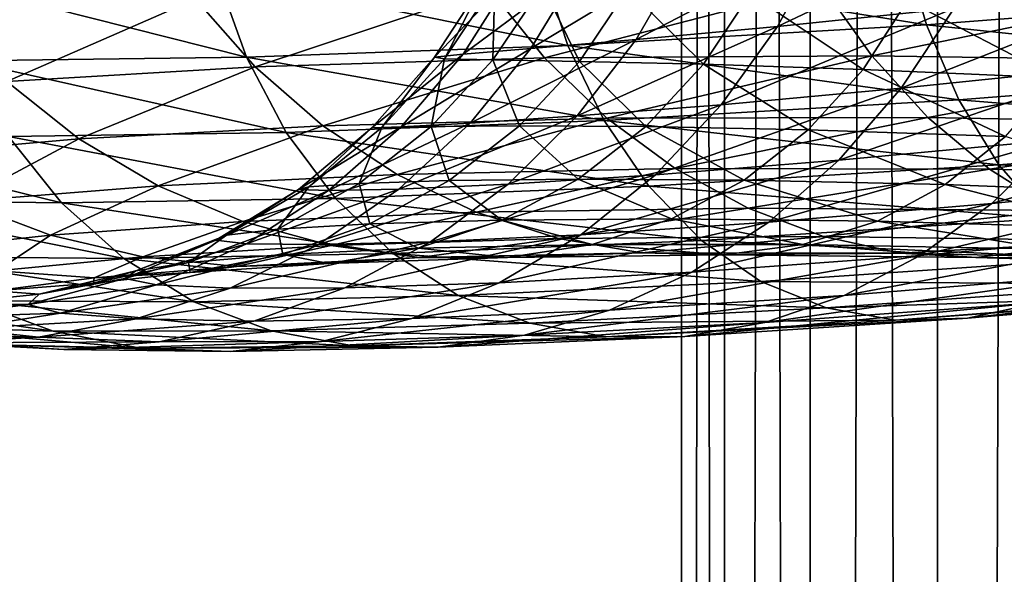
# Model space of a CAD drawing. Header units: metres. Extents: x -44 to 117, y -432 to 89.
# Tile 558 of 656: x -15.67 to -11.67, y -245.88 to -243.63. Entities that reach past the tile are written whole.
import ezdxf

# ---------------------------------------------------------------- set-up
doc = ezdxf.new("R2010")
doc.units = ezdxf.units.M
doc.layers.add('solid_125568', color=7, linetype='CONTINUOUS')

msp = doc.modelspace()

# ---------------------------------------------------------------- linework, layer by layer
at = {"layer": 'solid_125568'}
for points in [[(-11.25833, -313.480438, 235.93251), (-11.25833, -118.685455, 201.5849), (-11.93681, -118.920044, 200.254456)], [(-11.93681, -313.715027, 234.602066), (-11.93681, -118.920044, 200.254456), (-12.453864, -119.166733, 198.855453)], [(-11.93681, -313.715027, 234.602066), (-11.25833, -313.480438, 235.93251), (-11.93681, -118.920044, 200.254456)], [(-12.453864, -313.9617, 233.203064), (-12.453864, -119.166733, 198.855453), (-12.802501, -119.422173, 197.406784)], [(-12.453864, -313.9617, 233.203064), (-11.93681, -313.715027, 234.602066), (-12.453864, -119.166733, 198.855453)], [(-12.802501, -314.217133, 231.754395), (-12.802501, -119.422173, 197.406784), (-12.978006, -119.682907, 195.928055)], [(-12.802501, -314.217133, 231.754395), (-12.453864, -313.9617, 233.203064), (-12.802501, -119.422173, 197.406784)], [(-12.978006, -314.477875, 230.275665), (-12.978006, -119.682907, 195.928055), (-12.978006, -119.945427, 194.439255)], [(-12.978006, -314.477875, 230.275665), (-12.802501, -314.217133, 231.754395), (-12.978006, -119.682907, 195.928055)], [(-12.978006, -314.740387, 228.786865), (-12.978006, -119.945427, 194.439255), (-12.802501, -120.206169, 192.960526)], [(-12.978006, -314.740387, 228.786865), (-12.978006, -314.477875, 230.275665), (-12.978006, -119.945427, 194.439255)], [(-12.802501, -315.001129, 227.308136), (-12.978006, -314.740387, 228.786865), (-12.802501, -120.206169, 192.960526)], [(-12.802501, -315.001129, 227.308136), (-12.802501, -120.206169, 192.960526), (-12.453864, -120.461609, 191.511856)], [(-12.453864, -315.256592, 225.859467), (-12.802501, -315.001129, 227.308136), (-12.453864, -120.461609, 191.511856)], [(-12.453864, -315.256592, 225.859467), (-12.453864, -120.461609, 191.511856), (-11.93681, -120.70829, 190.112839)], [(-11.93681, -315.503265, 224.460449), (-12.453864, -315.256592, 225.859467), (-11.93681, -120.70829, 190.112839)], [(-11.93681, -315.503265, 224.460449), (-11.93681, -120.70829, 190.112839), (-11.25833, -120.942879, 188.782394)], [(-11.25833, -315.737854, 223.130005), (-11.93681, -315.503265, 224.460449), (-11.25833, -120.942879, 188.782394)], [(-12.586993, -243.653244, 949.031311), (-12.401388, -243.309189, 949.017029), (-11.693913, -243.229279, 950.348389)], [(-11.868936, -243.579514, 950.381592), (-12.586993, -243.653244, 949.031311), (-11.693913, -243.229279, 950.348389)], [(-12.079075, -243.309647, 957.715637), (-13.548567, -243.394516, 956.301697), (-11.98181, -243.646835, 957.522278)], [(-13.162334, -243.706711, 947.613953), (-12.968252, -243.369232, 947.619446), (-12.401388, -243.309189, 949.017029)], [(-12.586993, -243.653244, 949.031311), (-13.162334, -243.706711, 947.613953), (-12.401388, -243.309189, 949.017029)], [(-12.079075, -243.309647, 957.715637), (-11.98181, -243.646835, 957.522278), (-10.3881, -243.522705, 958.766235)], [(-13.589826, -243.74324, 946.145203), (-13.389444, -243.412689, 946.171265), (-12.968252, -243.369232, 947.619446)], [(-13.162334, -243.706711, 947.613953), (-13.589826, -243.74324, 946.145203), (-12.968252, -243.369232, 947.619446)], [(-13.548567, -243.394516, 956.301697), (-14.865625, -243.442596, 954.74353), (-13.439424, -243.731415, 956.118958)], [(-13.864586, -243.766266, 944.640869), (-13.660157, -243.442886, 944.687927), (-13.389444, -243.412689, 946.171265)], [(-13.589826, -243.74324, 946.145203), (-13.864586, -243.766266, 944.640869), (-13.389444, -243.412689, 946.171265)], [(-13.548567, -243.394516, 956.301697), (-13.439424, -243.731415, 956.118958), (-11.98181, -243.646835, 957.522278)], [(-14.865625, -243.442596, 954.74353), (-16.015814, -243.45697, 953.058533), (-14.745831, -243.779266, 954.572632)], [(-14.865625, -243.442596, 954.74353), (-14.745831, -243.779266, 954.572632), (-13.439424, -243.731415, 956.118958)], [(-13.982054, -243.779205, 943.116821), (-13.775897, -243.463165, 943.185181), (-13.660157, -243.442886, 944.687927)], [(-13.864586, -243.766266, 944.640869), (-13.982054, -243.779205, 943.116821), (-13.660157, -243.442886, 944.687927)], [(-16.015814, -243.45697, 953.058533), (-15.886716, -243.793472, 952.900574), (-14.745831, -243.779266, 954.572632)], [(-13.982054, -243.779205, 943.116821), (-13.941427, -243.785812, 941.589172), (-13.775897, -243.463165, 943.185181)], [(-13.941427, -243.785812, 941.589172), (-13.735873, -243.477203, 941.678894), (-13.775897, -243.463165, 943.185181)], [(-13.941427, -243.785812, 941.589172), (-13.744344, -243.790054, 940.07428), (-13.735873, -243.477203, 941.678894)], [(-13.757258, -243.501297, 930.448608), (-12.405125, -243.488388, 929.017883), (-13.53373, -243.781525, 930.580933)], [(-13.744344, -243.790054, 940.07428), (-13.541698, -243.488907, 940.18512), (-13.735873, -243.477203, 941.678894)], [(-13.744344, -243.790054, 940.07428), (-13.392485, -243.795898, 938.588501), (-13.541698, -243.488907, 940.18512)], [(-13.392485, -243.795898, 938.588501), (-13.19503, -243.502136, 938.720093), (-13.541698, -243.488907, 940.18512)], [(-12.405125, -243.488388, 929.017883), (-12.203653, -243.772629, 929.171997), (-13.53373, -243.781525, 930.580933)], [(-12.405125, -243.488388, 929.017883), (-10.913435, -243.507599, 927.733643), (-12.203653, -243.772629, 929.171997)], [(-12.084785, -243.905014, 950.446472), (-11.868936, -243.579514, 950.381592), (-11.016562, -243.482773, 951.650696)], [(-11.216889, -243.814697, 951.737366), (-12.084785, -243.905014, 950.446472), (-11.016562, -243.482773, 951.650696)], [(-14.953191, -243.541962, 932.012268), (-13.757258, -243.501297, 930.448608), (-14.710142, -243.817917, 932.120483)], [(-13.757258, -243.501297, 930.448608), (-13.53373, -243.781525, 930.580933), (-14.710142, -243.817917, 932.120483)], [(-13.392485, -243.795898, 938.588501), (-12.888486, -243.807343, 937.147949), (-13.19503, -243.502136, 938.720093)], [(-12.888486, -243.807343, 937.147949), (-12.698465, -243.520813, 937.2995), (-13.19503, -243.502136, 938.720093)], [(-12.888486, -243.807343, 937.147949), (-12.239179, -243.828308, 935.767273), (-12.698465, -243.520813, 937.2995)], [(-12.239179, -243.828308, 935.767273), (-12.058733, -243.548767, 935.937988), (-12.698465, -243.520813, 937.2995)], [(-10.913435, -243.507599, 927.733643), (-10.736287, -243.795502, 927.907166), (-12.203653, -243.772629, 929.171997)], [(-10.3881, -243.522705, 958.766235), (-11.98181, -243.646835, 957.522278), (-10.274214, -243.82692, 958.52533)], [(-15.980275, -243.605545, 933.691772), (-14.953191, -243.541962, 932.012268), (-15.720454, -243.876984, 933.774048)], [(-14.953191, -243.541962, 932.012268), (-14.710142, -243.817917, 932.120483), (-15.720454, -243.876984, 933.774048)], [(-12.239179, -243.828308, 935.767273), (-11.452549, -243.862732, 934.460876), (-12.058733, -243.548767, 935.937988)], [(-11.452549, -243.862732, 934.460876), (-11.283703, -243.589874, 934.649658), (-12.058733, -243.548767, 935.937988)], [(-12.81592, -243.971771, 949.072998), (-12.586993, -243.653244, 949.031311), (-11.868936, -243.579514, 950.381592)], [(-12.084785, -243.905014, 950.446472), (-12.81592, -243.971771, 949.072998), (-11.868936, -243.579514, 950.381592)], [(-11.98181, -243.646835, 957.522278), (-13.439424, -243.731415, 956.118958), (-11.850424, -243.951523, 957.293945)], [(-13.401746, -244.017792, 947.631226), (-13.162334, -243.706711, 947.613953), (-12.586993, -243.653244, 949.031311)], [(-12.81592, -243.971771, 949.072998), (-13.401746, -244.017792, 947.631226), (-12.586993, -243.653244, 949.031311)], [(-11.98181, -243.646835, 957.522278), (-11.850424, -243.951523, 957.293945), (-10.274214, -243.82692, 958.52533)], [(-13.439424, -243.731415, 956.118958), (-14.745831, -243.779266, 954.572632), (-13.292031, -244.036743, 955.90509)], [(-13.837031, -244.046539, 946.137146), (-13.589826, -243.74324, 946.145203), (-13.162334, -243.706711, 947.613953)], [(-13.401746, -244.017792, 947.631226), (-13.837031, -244.046539, 946.137146), (-13.162334, -243.706711, 947.613953)], [(-13.439424, -243.731415, 956.118958), (-13.292031, -244.036743, 955.90509), (-11.850424, -243.951523, 957.293945)], [(-14.236433, -244.066071, 943.05658), (-13.982054, -243.779205, 943.116821), (-13.864586, -243.766266, 944.640869)], [(-14.116808, -244.061462, 944.606873), (-14.236433, -244.066071, 943.05658), (-13.864586, -243.766266, 944.640869)], [(-14.116808, -244.061462, 944.606873), (-13.864586, -243.766266, 944.640869), (-13.589826, -243.74324, 946.145203)], [(-13.837031, -244.046539, 946.137146), (-14.116808, -244.061462, 944.606873), (-13.589826, -243.74324, 946.145203)], [(-13.53373, -243.781525, 930.580933), (-12.203653, -243.772629, 929.171997), (-13.281164, -244.027252, 930.748047)], [(-12.203653, -243.772629, 929.171997), (-11.976016, -244.023514, 929.36377), (-13.281164, -244.027252, 930.748047)], [(-12.203653, -243.772629, 929.171997), (-10.736287, -243.795502, 927.907166), (-11.976016, -244.023514, 929.36377)], [(-14.745831, -243.779266, 954.572632), (-15.886716, -243.793472, 952.900574), (-14.584091, -244.085419, 954.374756)], [(-15.886716, -243.793472, 952.900574), (-15.712442, -244.100601, 952.720154), (-14.584091, -244.085419, 954.374756)], [(-14.745831, -243.779266, 954.572632), (-14.584091, -244.085419, 954.374756), (-13.292031, -244.036743, 955.90509)], [(-14.710142, -243.817917, 932.120483), (-13.53373, -243.781525, 930.580933), (-14.435515, -244.058105, 932.260498)], [(-13.53373, -243.781525, 930.580933), (-13.281164, -244.027252, 930.748047), (-14.435515, -244.058105, 932.260498)], [(-14.236433, -244.066071, 943.05658), (-14.195086, -244.06424, 941.502625), (-13.982054, -243.779205, 943.116821)], [(-14.195086, -244.06424, 941.502625), (-13.941427, -243.785812, 941.589172), (-13.982054, -243.779205, 943.116821)], [(-14.195086, -244.06424, 941.502625), (-13.994437, -244.060028, 939.96167), (-13.941427, -243.785812, 941.589172)], [(-13.994437, -244.060028, 939.96167), (-13.744344, -243.790054, 940.07428), (-13.941427, -243.785812, 941.589172)], [(-13.994437, -244.060028, 939.96167), (-13.636197, -244.05751, 938.450378), (-13.744344, -243.790054, 940.07428)], [(-13.636197, -244.05751, 938.450378), (-13.392485, -243.795898, 938.588501), (-13.744344, -243.790054, 940.07428)], [(-13.636197, -244.05751, 938.450378), (-13.12305, -244.06073, 936.985107), (-13.392485, -243.795898, 938.588501)], [(-13.12305, -244.06073, 936.985107), (-12.888486, -243.807343, 937.147949), (-13.392485, -243.795898, 938.588501)], [(-13.12305, -244.06073, 936.985107), (-12.461948, -244.073746, 935.580811), (-12.888486, -243.807343, 937.147949)], [(-12.461948, -244.073746, 935.580811), (-12.239179, -243.828308, 935.767273), (-12.888486, -243.807343, 937.147949)], [(-12.337327, -244.197678, 950.542419), (-12.084785, -243.905014, 950.446472), (-11.216889, -243.814697, 951.737366)], [(-11.451242, -244.114395, 951.858704), (-12.337327, -244.197678, 950.542419), (-11.216889, -243.814697, 951.737366)], [(-10.736287, -243.795502, 927.907166), (-10.536139, -244.051086, 928.120911), (-11.976016, -244.023514, 929.36377)], [(-15.720454, -243.876984, 933.774048), (-14.710142, -243.817917, 932.120483), (-15.426868, -244.111343, 933.884705)], [(-14.710142, -243.817917, 932.120483), (-14.435515, -244.058105, 932.260498), (-15.426868, -244.111343, 933.884705)], [(-12.461948, -244.073746, 935.580811), (-11.661027, -244.100586, 934.252136), (-12.239179, -243.828308, 935.767273)], [(-11.661027, -244.100586, 934.252136), (-11.452549, -243.862732, 934.460876), (-12.239179, -243.828308, 935.767273)], [(-10.274214, -243.82692, 958.52533), (-11.850424, -243.951523, 957.293945), (-10.133265, -244.090546, 958.252014)], [(-15.720454, -243.876984, 933.774048), (-15.426868, -244.111343, 933.884705), (-16.245136, -244.181915, 935.6026)], [(-13.083796, -244.256821, 949.141785), (-12.81592, -243.971771, 949.072998), (-12.084785, -243.905014, 950.446472)], [(-12.337327, -244.197678, 950.542419), (-13.083796, -244.256821, 949.141785), (-12.084785, -243.905014, 950.446472)], [(-13.681917, -244.294708, 947.671509), (-13.401746, -244.017792, 947.631226), (-12.81592, -243.971771, 949.072998)], [(-13.083796, -244.256821, 949.141785), (-13.681917, -244.294708, 947.671509), (-12.81592, -243.971771, 949.072998)], [(-11.850424, -243.951523, 957.293945), (-13.292031, -244.036743, 955.90509), (-11.687881, -244.216415, 957.036316)], [(-11.850424, -243.951523, 957.293945), (-11.687881, -244.216415, 957.036316), (-10.133265, -244.090546, 958.252014)], [(-11.715952, -244.373688, 952.013428), (-11.451242, -244.114395, 951.858704), (-10.436617, -244.004501, 953.077332)], [(-10.67781, -244.270599, 953.258545), (-11.715952, -244.373688, 952.013428), (-10.436617, -244.004501, 953.077332)], [(-13.292031, -244.036743, 955.90509), (-14.584091, -244.085419, 954.374756), (-13.109741, -244.303223, 955.665283)], [(-14.435515, -244.058105, 932.260498), (-13.281164, -244.027252, 930.748047), (-14.133615, -244.256027, 932.430054)], [(-14.412028, -244.320923, 944.58728), (-14.116808, -244.061462, 944.606873), (-13.837031, -244.046539, 946.137146)], [(-14.126352, -244.31488, 946.147827), (-14.412028, -244.320923, 944.58728), (-13.837031, -244.046539, 946.137146)], [(-13.281164, -244.027252, 930.748047), (-13.003458, -244.231888, 930.947449), (-14.133615, -244.256027, 932.430054)], [(-14.126352, -244.31488, 946.147827), (-13.837031, -244.046539, 946.137146), (-13.401746, -244.017792, 947.631226)], [(-13.681917, -244.294708, 947.671509), (-14.126352, -244.31488, 946.147827), (-13.401746, -244.017792, 947.631226)], [(-13.292031, -244.036743, 955.90509), (-13.109741, -244.303223, 955.665283), (-11.687881, -244.216415, 957.036316)], [(-13.281164, -244.027252, 930.748047), (-11.976016, -244.023514, 929.36377), (-13.003458, -244.231888, 930.947449)], [(-11.976016, -244.023514, 929.36377), (-11.725657, -244.234406, 929.590332), (-13.003458, -244.231888, 930.947449)], [(-11.976016, -244.023514, 929.36377), (-10.536139, -244.051086, 928.120911), (-11.725657, -244.234406, 929.590332)], [(-10.536139, -244.051086, 928.120911), (-10.315946, -244.267685, 928.371521), (-11.725657, -244.234406, 929.590332)], [(-16.662981, -244.085403, 950.958252), (-16.434532, -244.358292, 950.78302), (-15.497005, -244.371094, 952.52179)], [(-15.712442, -244.100601, 952.720154), (-16.662981, -244.085403, 950.958252), (-15.497005, -244.371094, 952.52179)], [(-14.584091, -244.085419, 954.374756), (-15.712442, -244.100601, 952.720154), (-14.384105, -244.35376, 954.154846)], [(-15.426868, -244.111343, 933.884705), (-14.435515, -244.058105, 932.260498), (-15.104184, -244.302155, 934.022095)], [(-14.435515, -244.058105, 932.260498), (-14.133615, -244.256027, 932.430054), (-15.104184, -244.302155, 934.022095)], [(-14.584091, -244.085419, 954.374756), (-14.384105, -244.35376, 954.154846), (-13.109741, -244.303223, 955.665283)], [(-14.534204, -244.316406, 943.006226), (-14.236433, -244.066071, 943.05658), (-14.116808, -244.061462, 944.606873)], [(-14.412028, -244.320923, 944.58728), (-14.534204, -244.316406, 943.006226), (-14.116808, -244.061462, 944.606873)], [(-14.534204, -244.316406, 943.006226), (-14.492042, -244.305313, 941.421448), (-14.236433, -244.066071, 943.05658)], [(-14.492042, -244.305313, 941.421448), (-14.195086, -244.06424, 941.502625), (-14.236433, -244.066071, 943.05658)], [(-14.492042, -244.305313, 941.421448), (-14.287245, -244.291794, 939.850037), (-14.195086, -244.06424, 941.502625)], [(-14.287245, -244.291794, 939.850037), (-13.994437, -244.060028, 939.96167), (-14.195086, -244.06424, 941.502625)], [(-14.287245, -244.291794, 939.850037), (-13.921561, -244.280045, 938.308899), (-13.994437, -244.060028, 939.96167)], [(-13.921561, -244.280045, 938.308899), (-13.636197, -244.05751, 938.450378), (-13.994437, -244.060028, 939.96167)], [(-13.921561, -244.280045, 938.308899), (-13.397729, -244.274231, 936.814697), (-13.636197, -244.05751, 938.450378)], [(-13.397729, -244.274231, 936.814697), (-13.12305, -244.06073, 936.985107), (-13.636197, -244.05751, 938.450378)], [(-13.397729, -244.274231, 936.814697), (-12.722847, -244.278473, 935.382751), (-13.12305, -244.06073, 936.985107)], [(-12.722847, -244.278473, 935.382751), (-12.461948, -244.073746, 935.580811), (-13.12305, -244.06073, 936.985107)], [(-12.722847, -244.278473, 935.382751), (-11.905217, -244.296936, 934.028015), (-12.461948, -244.073746, 935.580811)], [(-11.905217, -244.296936, 934.028015), (-11.661027, -244.100586, 934.252136), (-12.461948, -244.073746, 935.580811)], [(-10.133265, -244.090546, 958.252014), (-11.687881, -244.216415, 957.036316), (-9.967861, -244.30632, 957.952148)], [(-16.245136, -244.181915, 935.6026), (-15.426868, -244.111343, 933.884705), (-15.905289, -244.365341, 935.705872)], [(-15.426868, -244.111343, 933.884705), (-15.104184, -244.302155, 934.022095), (-15.905289, -244.365341, 935.705872)], [(-15.712442, -244.100601, 952.720154), (-15.497005, -244.371094, 952.52179), (-14.384105, -244.35376, 954.154846)], [(-12.622582, -244.449463, 950.668457), (-12.337327, -244.197678, 950.542419), (-11.451242, -244.114395, 951.858704)], [(-11.715952, -244.373688, 952.013428), (-12.622582, -244.449463, 950.668457), (-11.451242, -244.114395, 951.858704)], [(-11.905217, -244.296936, 934.028015), (-10.953158, -244.333725, 932.765381), (-11.661027, -244.100586, 934.252136)], [(-13.386371, -244.500458, 949.237244), (-13.083796, -244.256821, 949.141785), (-12.337327, -244.197678, 950.542419)], [(-12.622582, -244.449463, 950.668457), (-13.386371, -244.500458, 949.237244), (-12.337327, -244.197678, 950.542419)], [(-14.133615, -244.256027, 932.430054), (-13.003458, -244.231888, 930.947449), (-13.811545, -244.409073, 932.624634)], [(-13.003458, -244.231888, 930.947449), (-12.70712, -244.392639, 931.173767), (-13.811545, -244.409073, 932.624634)], [(-11.687881, -244.216415, 957.036316), (-13.109741, -244.303223, 955.665283), (-11.497207, -244.43428, 956.754883)], [(-13.003458, -244.231888, 930.947449), (-11.725657, -244.234406, 929.590332), (-12.70712, -244.392639, 931.173767)], [(-11.725657, -244.234406, 929.590332), (-11.458416, -244.402313, 929.84552), (-12.70712, -244.392639, 931.173767)], [(-11.725657, -244.234406, 929.590332), (-10.315946, -244.267685, 928.371521), (-11.458416, -244.402313, 929.84552)], [(-11.687881, -244.216415, 957.036316), (-11.497207, -244.43428, 956.754883), (-9.967861, -244.30632, 957.952148)], [(-15.104184, -244.302155, 934.022095), (-14.133615, -244.256027, 932.430054), (-14.760019, -244.447037, 934.182312)], [(-14.133615, -244.256027, 932.430054), (-13.811545, -244.409073, 932.624634), (-14.760019, -244.447037, 934.182312)], [(-14.617979, -244.478271, 939.741882), (-14.287245, -244.291794, 939.850037), (-14.492042, -244.305313, 941.421448)], [(-14.617979, -244.478271, 939.741882), (-14.243887, -244.456604, 938.166992), (-14.287245, -244.291794, 939.850037)], [(-14.453151, -244.540649, 946.177734), (-14.126352, -244.31488, 946.147827), (-13.681917, -244.294708, 947.671509)], [(-13.998381, -244.529648, 947.734802), (-14.453151, -244.540649, 946.177734), (-13.681917, -244.294708, 947.671509)], [(-14.243887, -244.456604, 938.166992), (-13.921561, -244.280045, 938.308899), (-14.287245, -244.291794, 939.850037)], [(-14.243887, -244.456604, 938.166992), (-13.707985, -244.441055, 936.640198), (-13.921561, -244.280045, 938.308899)], [(-13.998381, -244.529648, 947.734802), (-13.681917, -244.294708, 947.671509), (-13.083796, -244.256821, 949.141785)], [(-13.386371, -244.500458, 949.237244), (-13.998381, -244.529648, 947.734802), (-13.083796, -244.256821, 949.141785)], [(-13.707985, -244.441055, 936.640198), (-13.397729, -244.274231, 936.814697), (-13.921561, -244.280045, 938.308899)], [(-13.707985, -244.441055, 936.640198), (-13.017536, -244.435867, 935.177063), (-13.397729, -244.274231, 936.814697)], [(-13.017536, -244.435867, 935.177063), (-12.722847, -244.278473, 935.382751), (-13.397729, -244.274231, 936.814697)], [(-13.017536, -244.435867, 935.177063), (-12.181033, -244.445313, 933.792908), (-12.722847, -244.278473, 935.382751)], [(-12.181033, -244.445313, 933.792908), (-11.905217, -244.296936, 934.028015), (-12.722847, -244.278473, 935.382751)], [(-12.006808, -244.585556, 952.199341), (-11.715952, -244.373688, 952.013428), (-10.67781, -244.270599, 953.258545)], [(-10.942877, -244.489563, 953.47345), (-12.006808, -244.585556, 952.199341), (-10.67781, -244.270599, 953.258545)], [(-15.905289, -244.365341, 935.705872), (-15.104184, -244.302155, 934.022095), (-15.542891, -244.501724, 935.829651)], [(-15.104184, -244.302155, 934.022095), (-14.760019, -244.447037, 934.182312), (-15.542891, -244.501724, 935.829651)], [(-14.870545, -244.522827, 942.967224), (-14.534204, -244.316406, 943.006226), (-14.412028, -244.320923, 944.58728)], [(-14.870545, -244.522827, 942.967224), (-14.827461, -244.501785, 941.347717), (-14.534204, -244.316406, 943.006226)], [(-14.745489, -244.53714, 944.582947), (-14.870545, -244.522827, 942.967224), (-14.412028, -244.320923, 944.58728)], [(-14.827461, -244.501785, 941.347717), (-14.492042, -244.305313, 941.421448), (-14.534204, -244.316406, 943.006226)], [(-14.827461, -244.501785, 941.347717), (-14.617979, -244.478271, 939.741882), (-14.492042, -244.305313, 941.421448)], [(-14.745489, -244.53714, 944.582947), (-14.412028, -244.320923, 944.58728), (-14.126352, -244.31488, 946.147827)], [(-14.453151, -244.540649, 946.177734), (-14.745489, -244.53714, 944.582947), (-14.126352, -244.31488, 946.147827)], [(-13.109741, -244.303223, 955.665283), (-14.384105, -244.35376, 954.154846), (-12.895961, -244.523605, 955.404846)], [(-13.109741, -244.303223, 955.665283), (-12.895961, -244.523605, 955.404846), (-11.497207, -244.43428, 956.754883)], [(-12.181033, -244.445313, 933.792908), (-11.206989, -244.473602, 932.502991), (-11.905217, -244.296936, 934.028015)], [(-11.206989, -244.473602, 932.502991), (-10.953158, -244.333725, 932.765381), (-11.905217, -244.296936, 934.028015)], [(-16.434532, -244.358292, 950.78302), (-16.166777, -244.588547, 950.598267), (-15.244458, -244.597702, 952.309998)], [(-15.497005, -244.371094, 952.52179), (-16.434532, -244.358292, 950.78302), (-15.244458, -244.597702, 952.309998)], [(-15.905289, -244.365341, 935.705872), (-15.542891, -244.501724, 935.829651), (-16.15053, -244.568283, 937.549316)], [(-14.384105, -244.35376, 954.154846), (-15.497005, -244.371094, 952.52179), (-14.149625, -244.577072, 953.917725)], [(-15.497005, -244.371094, 952.52179), (-15.244458, -244.597702, 952.309998), (-14.149625, -244.577072, 953.917725)], [(-14.384105, -244.35376, 954.154846), (-14.149625, -244.577072, 953.917725), (-12.895961, -244.523605, 955.404846)], [(-12.935965, -244.653458, 950.822876), (-12.622582, -244.449463, 950.668457), (-11.715952, -244.373688, 952.013428)], [(-12.006808, -244.585556, 952.199341), (-12.935965, -244.653458, 950.822876), (-11.715952, -244.373688, 952.013428)], [(-14.760019, -244.447037, 934.182312), (-13.811545, -244.409073, 932.624634), (-14.403033, -244.544662, 934.361267)], [(-13.811545, -244.409073, 932.624634), (-13.477459, -244.51564, 932.839111), (-14.403033, -244.544662, 934.361267)], [(-13.811545, -244.409073, 932.624634), (-12.70712, -244.392639, 931.173767), (-13.477459, -244.51564, 932.839111)], [(-12.70712, -244.392639, 931.173767), (-12.399704, -244.50766, 931.421265), (-13.477459, -244.51564, 932.839111)], [(-12.70712, -244.392639, 931.173767), (-11.458416, -244.402313, 929.84552), (-12.399704, -244.50766, 931.421265)], [(-11.458416, -244.402313, 929.84552), (-11.181164, -244.525177, 930.122986), (-12.399704, -244.50766, 931.421265)], [(-15.542891, -244.501724, 935.829651), (-14.760019, -244.447037, 934.182312), (-15.16701, -244.590012, 935.970825)], [(-14.760019, -244.447037, 934.182312), (-14.403033, -244.544662, 934.361267), (-15.16701, -244.590012, 935.970825)], [(-14.048469, -244.555756, 936.464844), (-13.707985, -244.441055, 936.640198), (-14.243887, -244.456604, 938.166992)], [(-14.048469, -244.555756, 936.464844), (-13.340892, -244.540649, 934.967529), (-13.707985, -244.441055, 936.640198)], [(-13.718733, -244.695908, 949.358093), (-13.386371, -244.500458, 949.237244), (-12.622582, -244.449463, 950.668457)], [(-12.935965, -244.653458, 950.822876), (-13.718733, -244.695908, 949.358093), (-12.622582, -244.449463, 950.668457)], [(-13.340892, -244.540649, 934.967529), (-13.017536, -244.435867, 935.177063), (-13.707985, -244.441055, 936.640198)], [(-13.340892, -244.540649, 934.967529), (-12.483635, -244.540573, 933.551147), (-13.017536, -244.435867, 935.177063)], [(-12.483635, -244.540573, 933.551147), (-12.181033, -244.445313, 933.792908), (-13.017536, -244.435867, 935.177063)], [(-11.497207, -244.43428, 956.754883), (-12.895961, -244.523605, 955.404846), (-11.281698, -244.597855, 956.455017)], [(-12.483635, -244.540573, 933.551147), (-11.485419, -244.559906, 932.231384), (-12.181033, -244.445313, 933.792908)], [(-11.485419, -244.559906, 932.231384), (-11.206989, -244.473602, 932.502991), (-12.181033, -244.445313, 933.792908)], [(-14.981024, -244.613663, 939.639282), (-14.617979, -244.478271, 939.741882), (-14.827461, -244.501785, 941.347717)], [(-14.981024, -244.613663, 939.639282), (-14.59766, -244.581558, 938.027466), (-14.617979, -244.478271, 939.741882)], [(-14.59766, -244.581558, 938.027466), (-14.243887, -244.456604, 938.166992), (-14.617979, -244.478271, 939.741882)], [(-14.59766, -244.581558, 938.027466), (-14.048469, -244.555756, 936.464844), (-14.243887, -244.456604, 938.166992)], [(-12.316889, -244.747284, 952.411316), (-12.006808, -244.585556, 952.199341), (-10.942877, -244.489563, 953.47345)], [(-11.22552, -244.658539, 953.716309), (-12.316889, -244.747284, 952.411316), (-10.942877, -244.489563, 953.47345)], [(-16.15053, -244.568283, 937.549316), (-15.542891, -244.501724, 935.829651), (-15.759994, -244.646973, 937.65094)], [(-15.542891, -244.501724, 935.829651), (-15.16701, -244.590012, 935.970825), (-15.759994, -244.646973, 937.65094)], [(-15.239826, -244.679199, 942.940491), (-14.870545, -244.522827, 942.967224), (-14.745489, -244.53714, 944.582947)], [(-15.239826, -244.679199, 942.940491), (-15.195689, -244.64769, 941.282898), (-14.870545, -244.522827, 942.967224)], [(-15.195689, -244.64769, 941.282898), (-14.827461, -244.501785, 941.347717), (-14.870545, -244.522827, 942.967224)], [(-15.195689, -244.64769, 941.282898), (-14.981024, -244.613663, 939.639282), (-14.827461, -244.501785, 941.347717)], [(-14.812032, -244.717331, 946.226624), (-14.453151, -244.540649, 946.177734), (-13.998381, -244.529648, 947.734802)], [(-14.345955, -244.715958, 947.820313), (-14.812032, -244.717331, 946.226624), (-13.998381, -244.529648, 947.734802)], [(-14.403033, -244.544662, 934.361267), (-13.477459, -244.51564, 932.839111), (-14.041911, -244.593689, 934.55481)], [(-14.345955, -244.715958, 947.820313), (-13.998381, -244.529648, 947.734802), (-13.386371, -244.500458, 949.237244)], [(-13.718733, -244.695908, 949.358093), (-14.345955, -244.715958, 947.820313), (-13.386371, -244.500458, 949.237244)], [(-12.895961, -244.523605, 955.404846), (-14.149625, -244.577072, 953.917725), (-12.654346, -244.690628, 955.128723)], [(-13.477459, -244.51564, 932.839111), (-13.139541, -244.574142, 933.068604), (-14.041911, -244.593689, 934.55481)], [(-13.477459, -244.51564, 932.839111), (-12.399704, -244.50766, 931.421265), (-13.139541, -244.574142, 933.068604)], [(-12.399704, -244.50766, 931.421265), (-12.088806, -244.575104, 931.684082), (-13.139541, -244.574142, 933.068604)], [(-12.895961, -244.523605, 955.404846), (-12.654346, -244.690628, 955.128723), (-11.281698, -244.597855, 956.455017)], [(-12.399704, -244.50766, 931.421265), (-11.181164, -244.525177, 930.122986), (-12.088806, -244.575104, 931.684082)], [(-11.181164, -244.525177, 930.122986), (-10.900815, -244.600906, 930.416138), (-12.088806, -244.575104, 931.684082)], [(-15.111647, -244.703812, 944.594299), (-15.239826, -244.679199, 942.940491), (-14.745489, -244.53714, 944.582947)], [(-15.16701, -244.590012, 935.970825), (-14.403033, -244.544662, 934.361267), (-14.786736, -244.629166, 936.126221)], [(-15.111647, -244.703812, 944.594299), (-14.745489, -244.53714, 944.582947), (-14.453151, -244.540649, 946.177734)], [(-14.812032, -244.717331, 946.226624), (-15.111647, -244.703812, 944.594299), (-14.453151, -244.540649, 946.177734)], [(-14.403033, -244.544662, 934.361267), (-14.041911, -244.593689, 934.55481), (-14.786736, -244.629166, 936.126221)], [(-14.410973, -244.618103, 936.292175), (-14.048469, -244.555756, 936.464844), (-14.59766, -244.581558, 938.027466)], [(-14.410973, -244.618103, 936.292175), (-13.68511, -244.592804, 934.758484), (-14.048469, -244.555756, 936.464844)], [(-13.68511, -244.592804, 934.758484), (-13.340892, -244.540649, 934.967529), (-14.048469, -244.555756, 936.464844)], [(-14.041911, -244.593689, 934.55481), (-13.139541, -244.574142, 933.068604), (-13.68511, -244.592804, 934.758484)], [(-13.68511, -244.592804, 934.758484), (-12.805704, -244.582993, 933.307861), (-13.340892, -244.540649, 934.967529)], [(-13.139541, -244.574142, 933.068604), (-12.805704, -244.582993, 933.307861), (-13.68511, -244.592804, 934.758484)], [(-12.805704, -244.582993, 933.307861), (-12.483635, -244.540573, 933.551147), (-13.340892, -244.540649, 934.967529)], [(-13.139541, -244.574142, 933.068604), (-12.088806, -244.575104, 931.684082), (-12.805704, -244.582993, 933.307861)], [(-12.805704, -244.582993, 933.307861), (-11.781705, -244.593124, 931.956238), (-12.483635, -244.540573, 933.551147)], [(-12.088806, -244.575104, 931.684082), (-11.781705, -244.593124, 931.956238), (-12.805704, -244.582993, 933.307861)], [(-11.781705, -244.593124, 931.956238), (-11.485419, -244.559906, 932.231384), (-12.483635, -244.540573, 933.551147)], [(-12.088806, -244.575104, 931.684082), (-10.900815, -244.600906, 930.416138), (-11.781705, -244.593124, 931.956238)], [(-11.781705, -244.593124, 931.956238), (-10.623935, -244.627457, 930.718262), (-11.485419, -244.559906, 932.231384)], [(-16.166777, -244.588547, 950.598267), (-15.864182, -244.76886, 950.407593), (-14.959044, -244.773132, 952.088745)], [(-15.244458, -244.597702, 952.309998), (-16.166777, -244.588547, 950.598267), (-14.959044, -244.773132, 952.088745)], [(-15.759994, -244.646973, 937.65094), (-15.16701, -244.590012, 935.970825), (-15.364855, -244.675934, 937.766357)], [(-15.367649, -244.697205, 939.544128), (-14.981024, -244.613663, 939.639282), (-15.195689, -244.64769, 941.282898)], [(-15.367649, -244.697205, 939.544128), (-14.974364, -244.654404, 937.892883), (-14.981024, -244.613663, 939.639282)], [(-15.16701, -244.590012, 935.970825), (-14.786736, -244.629166, 936.126221), (-15.364855, -244.675934, 937.766357)], [(-14.149625, -244.577072, 953.917725), (-15.244458, -244.597702, 952.309998), (-13.884623, -244.748047, 953.667908)], [(-15.244458, -244.597702, 952.309998), (-14.959044, -244.773132, 952.088745), (-13.884623, -244.748047, 953.667908)], [(-14.974364, -244.654404, 937.892883), (-14.59766, -244.581558, 938.027466), (-14.981024, -244.613663, 939.639282)], [(-14.974364, -244.654404, 937.892883), (-14.410973, -244.618103, 936.292175), (-14.59766, -244.581558, 938.027466)], [(-14.786736, -244.629166, 936.126221), (-14.041911, -244.593689, 934.55481), (-14.410973, -244.618103, 936.292175)], [(-14.041911, -244.593689, 934.55481), (-13.68511, -244.592804, 934.758484), (-14.410973, -244.618103, 936.292175)], [(-14.149625, -244.577072, 953.917725), (-13.884623, -244.748047, 953.667908), (-12.654346, -244.690628, 955.128723)], [(-13.270001, -244.807175, 951.001343), (-12.935965, -244.653458, 950.822876), (-12.006808, -244.585556, 952.199341)], [(-12.316889, -244.747284, 952.411316), (-13.270001, -244.807175, 951.001343), (-12.006808, -244.585556, 952.199341)], [(-11.281698, -244.597855, 956.455017), (-12.654346, -244.690628, 955.128723), (-11.045321, -244.701385, 956.14209)], [(-10.900815, -244.600906, 930.416138), (-10.623935, -244.627457, 930.718262), (-11.781705, -244.593124, 931.956238)], [(-15.759994, -244.646973, 937.65094), (-15.364855, -244.675934, 937.766357), (-15.768431, -244.729416, 939.458374)], [(-15.587883, -244.741989, 941.227966), (-15.195689, -244.64769, 941.282898), (-15.239826, -244.679199, 942.940491)], [(-15.587883, -244.741989, 941.227966), (-15.367649, -244.697205, 939.544128), (-15.195689, -244.64769, 941.282898)], [(-15.364855, -244.675934, 937.766357), (-14.974364, -244.654404, 937.892883), (-15.367649, -244.697205, 939.544128)], [(-15.364855, -244.675934, 937.766357), (-14.786736, -244.629166, 936.126221), (-14.974364, -244.654404, 937.892883)], [(-14.786736, -244.629166, 936.126221), (-14.410973, -244.618103, 936.292175), (-14.974364, -244.654404, 937.892883)], [(-14.072947, -244.840897, 949.500854), (-13.718733, -244.695908, 949.358093), (-12.935965, -244.653458, 950.822876)], [(-13.270001, -244.807175, 951.001343), (-14.072947, -244.840897, 949.500854), (-12.935965, -244.653458, 950.822876)], [(-15.768431, -244.729416, 939.458374), (-15.364855, -244.675934, 937.766357), (-15.367649, -244.697205, 939.544128)], [(-15.633187, -244.784225, 942.926147), (-15.239826, -244.679199, 942.940491), (-15.111647, -244.703812, 944.594299)], [(-15.633187, -244.784225, 942.926147), (-15.587883, -244.741989, 941.227966), (-15.239826, -244.679199, 942.940491)], [(-12.654346, -244.690628, 955.128723), (-13.884623, -244.748047, 953.667908), (-12.389263, -244.798508, 954.841858)], [(-12.654346, -244.690628, 955.128723), (-12.389263, -244.798508, 954.841858), (-11.045321, -244.701385, 956.14209)], [(-12.638356, -244.857269, 952.643982), (-12.316889, -244.747284, 952.411316), (-11.22552, -244.658539, 953.716309)], [(-11.518548, -244.775711, 953.980957), (-12.638356, -244.857269, 952.643982), (-11.22552, -244.658539, 953.716309)], [(-11.814747, -244.839279, 954.261169), (-11.518548, -244.775711, 953.980957), (-10.269147, -244.661774, 955.195496)], [(-10.533215, -244.73143, 955.504883), (-11.814747, -244.839279, 954.261169), (-10.269147, -244.661774, 955.195496)], [(-15.994442, -244.784927, 941.183899), (-15.768431, -244.729416, 939.458374), (-15.587883, -244.741989, 941.227966)], [(-15.768431, -244.729416, 939.458374), (-15.367649, -244.697205, 939.544128), (-15.587883, -244.741989, 941.227966)], [(-15.501728, -244.819366, 944.620422), (-15.633187, -244.784225, 942.926147), (-15.111647, -244.703812, 944.594299)], [(-15.501728, -244.819366, 944.620422), (-15.111647, -244.703812, 944.594299), (-14.812032, -244.717331, 946.226624)], [(-15.194409, -244.84314, 946.292786), (-15.501728, -244.819366, 944.620422), (-14.812032, -244.717331, 946.226624)], [(-15.194409, -244.84314, 946.292786), (-14.812032, -244.717331, 946.226624), (-14.345955, -244.715958, 947.820313)], [(-14.71633, -244.851608, 947.925476), (-15.194409, -244.84314, 946.292786), (-14.345955, -244.715958, 947.820313)], [(-14.71633, -244.851608, 947.925476), (-14.345955, -244.715958, 947.820313), (-13.718733, -244.695908, 949.358093)], [(-14.072947, -244.840897, 949.500854), (-14.71633, -244.851608, 947.925476), (-13.718733, -244.695908, 949.358093)], [(-11.045321, -244.701385, 956.14209), (-12.389263, -244.798508, 954.841858), (-10.793875, -244.74527, 955.822937)], [(-12.107184, -244.847458, 954.550415), (-11.814747, -244.839279, 954.261169), (-10.533215, -244.73143, 955.504883)], [(-10.793875, -244.74527, 955.822937), (-12.107184, -244.847458, 954.550415), (-10.533215, -244.73143, 955.504883)], [(-16.589449, -244.738785, 948.64209), (-16.242126, -244.869797, 948.484253), (-15.532005, -244.893326, 950.214478)], [(-15.864182, -244.76886, 950.407593), (-16.589449, -244.738785, 948.64209), (-15.532005, -244.893326, 950.214478)], [(-15.994442, -244.784927, 941.183899), (-15.587883, -244.741989, 941.227966), (-15.633187, -244.784225, 942.926147)], [(-15.864182, -244.76886, 950.407593), (-15.532005, -244.893326, 950.214478), (-14.645779, -244.891525, 951.862183)], [(-14.959044, -244.773132, 952.088745), (-15.864182, -244.76886, 950.407593), (-14.645779, -244.891525, 951.862183)], [(-13.884623, -244.748047, 953.667908), (-14.959044, -244.773132, 952.088745), (-13.593816, -244.860901, 953.409912)], [(-14.959044, -244.773132, 952.088745), (-14.645779, -244.891525, 951.862183), (-13.593816, -244.860901, 953.409912)], [(-13.884623, -244.748047, 953.667908), (-13.593816, -244.860901, 953.409912), (-12.389263, -244.798508, 954.841858)], [(-13.616301, -244.90921, 951.19928), (-13.270001, -244.807175, 951.001343), (-12.316889, -244.747284, 952.411316)], [(-12.638356, -244.857269, 952.643982), (-13.616301, -244.90921, 951.19928), (-12.316889, -244.747284, 952.411316)], [(-12.389263, -244.798508, 954.841858), (-12.107184, -244.847458, 954.550415), (-10.793875, -244.74527, 955.822937)], [(-16.040962, -244.837845, 942.924194), (-15.633187, -244.784225, 942.926147), (-15.501728, -244.819366, 944.620422)], [(-16.040962, -244.837845, 942.924194), (-15.994442, -244.784927, 941.183899), (-15.633187, -244.784225, 942.926147)], [(-14.440158, -244.934265, 949.661743), (-14.072947, -244.840897, 949.500854), (-13.270001, -244.807175, 951.001343)], [(-13.616301, -244.90921, 951.19928), (-14.440158, -244.934265, 949.661743), (-13.270001, -244.807175, 951.001343)], [(-12.389263, -244.798508, 954.841858), (-13.593816, -244.860901, 953.409912), (-12.107184, -244.847458, 954.550415)], [(-12.963356, -244.913925, 952.891846), (-12.638356, -244.857269, 952.643982), (-11.518548, -244.775711, 953.980957)], [(-11.814747, -244.839279, 954.261169), (-12.963356, -244.913925, 952.891846), (-11.518548, -244.775711, 953.980957)], [(-15.906108, -244.883469, 944.660461), (-16.040962, -244.837845, 942.924194), (-15.501728, -244.819366, 944.620422)], [(-15.906108, -244.883469, 944.660461), (-15.501728, -244.819366, 944.620422), (-15.194409, -244.84314, 946.292786)], [(-15.590807, -244.917435, 946.374268), (-15.906108, -244.883469, 944.660461), (-15.194409, -244.84314, 946.292786)], [(-15.590807, -244.917435, 946.374268), (-15.194409, -244.84314, 946.292786), (-14.71633, -244.851608, 947.925476)], [(-15.10029, -244.935699, 948.047363), (-15.590807, -244.917435, 946.374268), (-14.71633, -244.851608, 947.925476)], [(-15.10029, -244.935699, 948.047363), (-14.71633, -244.851608, 947.925476), (-14.072947, -244.840897, 949.500854)], [(-14.440158, -244.934265, 949.661743), (-15.10029, -244.935699, 948.047363), (-14.072947, -244.840897, 949.500854)], [(-13.593816, -244.860901, 953.409912), (-13.284279, -244.915665, 953.149231), (-12.107184, -244.847458, 954.550415)], [(-13.284279, -244.915665, 953.149231), (-12.963356, -244.913925, 952.891846), (-11.814747, -244.839279, 954.261169)], [(-12.107184, -244.847458, 954.550415), (-13.284279, -244.915665, 953.149231), (-11.814747, -244.839279, 954.261169)], [(-16.315155, -244.895782, 944.713562), (-15.906108, -244.883469, 944.660461), (-15.590807, -244.917435, 946.374268)], [(-16.242126, -244.869797, 948.484253), (-15.872197, -244.945679, 948.3302), (-15.178275, -244.961624, 950.022827)], [(-15.532005, -244.893326, 950.214478), (-16.242126, -244.869797, 948.484253), (-15.178275, -244.961624, 950.022827)], [(-14.645779, -244.891525, 951.862183), (-15.532005, -244.893326, 950.214478), (-14.312258, -244.952744, 951.634827)], [(-15.532005, -244.893326, 950.214478), (-15.178275, -244.961624, 950.022827), (-14.312258, -244.952744, 951.634827)], [(-13.593816, -244.860901, 953.409912), (-14.645779, -244.891525, 951.862183), (-13.284279, -244.915665, 953.149231)], [(-14.645779, -244.891525, 951.862183), (-14.312258, -244.952744, 951.634827), (-13.284279, -244.915665, 953.149231)], [(-13.966452, -244.958191, 951.412109), (-13.616301, -244.90921, 951.19928), (-12.638356, -244.857269, 952.643982)], [(-12.963356, -244.913925, 952.891846), (-13.966452, -244.958191, 951.412109), (-12.638356, -244.857269, 952.643982)], [(-16.387833, -244.909073, 946.575745), (-15.991743, -244.939621, 946.469299), (-15.48861, -244.967361, 948.18335)], [(-15.872197, -244.945679, 948.3302), (-16.387833, -244.909073, 946.575745), (-15.48861, -244.967361, 948.18335)], [(-15.991743, -244.939621, 946.469299), (-16.315155, -244.895782, 944.713562), (-15.590807, -244.917435, 946.374268)], [(-15.991743, -244.939621, 946.469299), (-15.590807, -244.917435, 946.374268), (-15.10029, -244.935699, 948.047363)], [(-15.48861, -244.967361, 948.18335), (-15.10029, -244.935699, 948.047363), (-14.440158, -244.934265, 949.661743)], [(-14.811498, -244.974899, 949.837097), (-15.48861, -244.967361, 948.18335), (-14.440158, -244.934265, 949.661743)], [(-14.811498, -244.974899, 949.837097), (-14.440158, -244.934265, 949.661743), (-13.616301, -244.90921, 951.19928)], [(-13.966452, -244.958191, 951.412109), (-14.811498, -244.974899, 949.837097), (-13.616301, -244.90921, 951.19928)], [(-14.312258, -244.952744, 951.634827), (-13.966452, -244.958191, 951.412109), (-12.963356, -244.913925, 952.891846)], [(-13.284279, -244.915665, 953.149231), (-14.312258, -244.952744, 951.634827), (-12.963356, -244.913925, 952.891846)], [(-15.48861, -244.967361, 948.18335), (-15.991743, -244.939621, 946.469299), (-15.10029, -244.935699, 948.047363)], [(-15.872197, -244.945679, 948.3302), (-15.48861, -244.967361, 948.18335), (-14.811498, -244.974899, 949.837097)], [(-15.178275, -244.961624, 950.022827), (-15.872197, -244.945679, 948.3302), (-14.811498, -244.974899, 949.837097)], [(-14.312258, -244.952744, 951.634827), (-15.178275, -244.961624, 950.022827), (-13.966452, -244.958191, 951.412109)], [(-15.178275, -244.961624, 950.022827), (-14.811498, -244.974899, 949.837097), (-13.966452, -244.958191, 951.412109)]]:
    msp.add_3dface(points, dxfattribs=at)

doc.saveas('drawing.dxf')
